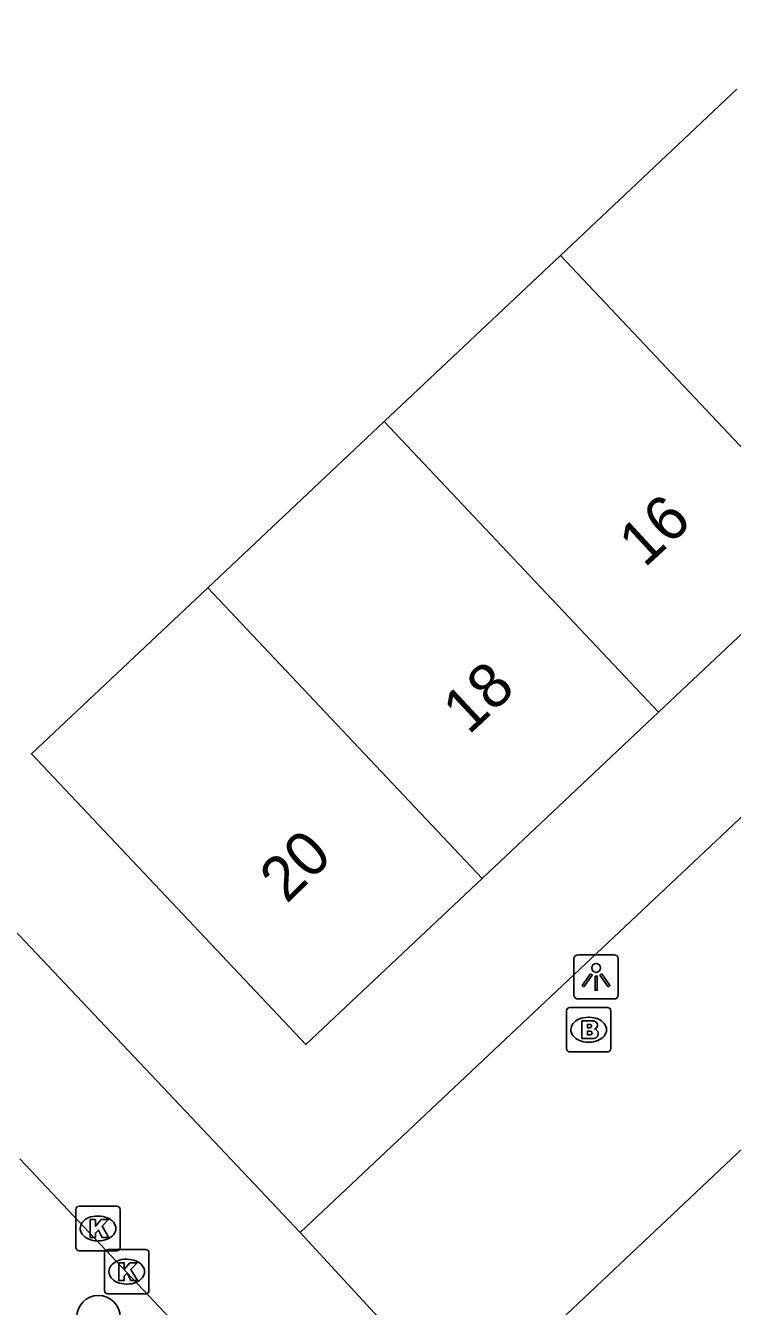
# Model space of a CAD drawing. Extents: x 162542 to 163144, y 380786 to 381511.
# Drawn here: x 162896.16 to 162912.05, y 381257.93 to 381286.74 of the extents above; entities that cross this region are included whole.
import ezdxf

# ---------------------------------------------------------------- set-up
doc = ezdxf.new("R2010")
doc.units = 0
for name, color, linetype in [('IMGEO_Boom', 7, 'Continuous'), ('IMGEO_Brandkraan', 7, 'Continuous'), ('IMGEO_Kolk', 7, 'Continuous'), ('IMGEO_Lichtpunt', 7, 'Continuous'), ('IMGEO_Muur', 7, 'Continuous'), ('IMGEO_Pand', 7, 'Continuous'), ('IMGEO_Pand_nummerreeks', 7, 'Continuous'), ('IMGEO_Rijbaan_lokaal_open', 7, 'Continuous'), ('IMGEO_Voetpad_open', 7, 'Continuous')]:
    doc.layers.add(name, color=color, linetype=linetype)

msp = doc.modelspace()

# ---------------------------------------------------------------- linework, layer by layer
at = {"layer": 'IMGEO_Boom'}
msp.add_circle((162897.793, 381257.682), 0.489, dxfattribs=at)
at = {"layer": 'IMGEO_Brandkraan'}
for p, q in [((162908.395, 381264.651), (162909.247, 381264.651)), ((162908.32, 381263.725), (162908.32, 381264.577)), ((162908.808, 381264.431), (162908.833, 381264.431)), ((162909.321, 381264.577), (162909.321, 381263.725)), ((162908.831, 381263.871), (162908.806, 381263.871)), ((162909.247, 381263.651), (162908.395, 381263.651))]:
    msp.add_line(p, q, dxfattribs=at)
for points in [[(162908.395, 381264.651), (162909.247, 381264.651)], [(162908.32, 381263.725), (162908.32, 381264.577)], [(162908.668, 381264.351), (162908.668, 381263.951), (162908.881, 381263.951)], [(162908.899, 381264.351), (162908.668, 381264.351)], [(162909.321, 381264.577), (162909.321, 381263.725)], [(162908.847, 381264.27), (162908.793, 381264.27), (162908.793, 381264.194)], [(162908.793, 381264.194), (162908.846, 381264.194)], [(162908.855, 381264.118), (162908.793, 381264.118), (162908.793, 381264.037)], [(162908.793, 381264.037), (162908.855, 381264.037)], [(162909.247, 381263.651), (162908.395, 381263.651)]]:
    msp.add_lwpolyline(points, dxfattribs=at)
for centre, radius, start, end in [((162908.397, 381264.575), 0.0765, 91.552, 178.448), ((162908.397, 381264.575), 0.0765, 91.552, 178.448), ((162909.245, 381264.575), 0.0765, 1.552, 88.448), ((162909.245, 381264.575), 0.0765, 1.552, 88.448), ((162908.903, 381264.206), 0.145, 59.4692, 91.5367), ((162908.848, 381264.232), 0.0379, 267.8285, 90.9355), ((162908.856, 381264.077), 0.0404, 269.8759, 90.5077), ((162908.928, 381264.253), 0.0922, 285.5137, 58.1501), ((162908.933, 381264.061), 0.105, 301.3115, 78.989), ((162908.887, 381264.202), 0.251, 268.6676, 293.5347), ((162908.397, 381263.727), 0.0765, 181.552, 268.448), ((162908.397, 381263.727), 0.0765, 181.552, 268.448), ((162909.245, 381263.727), 0.0765, 271.552, 358.448), ((162909.245, 381263.727), 0.0765, 271.552, 358.448)]:
    msp.add_arc(centre, radius, start, end, dxfattribs=at)
for centre, major_axis, ratio, start_param, end_param in [((162908.807, 381264.151), (-0.387, 0.002), 0.722429, 4.712389, 7.853982), ((162908.832, 381264.151), (-0.39, 0.002), 0.717154, 1.570796, 4.712389)]:
    msp.add_ellipse(centre, major_axis=major_axis, ratio=ratio, start_param=start_param, end_param=end_param, dxfattribs=at)
at = {"layer": 'IMGEO_Kolk'}
for p, q in [((162897.284, 381259.254), (162897.284, 381260.106)), ((162897.359, 381260.18), (162898.211, 381260.18)), ((162898.285, 381260.106), (162898.285, 381259.254)), ((162897.772, 381259.96), (162897.797, 381259.96)), ((162898.211, 381259.18), (162897.359, 381259.18)), ((162897.795, 381259.4), (162897.77, 381259.4)), ((162898.005, 381259.208), (162898.857, 381259.208)), ((162897.93, 381258.282), (162897.93, 381259.134)), ((162898.418, 381258.988), (162898.443, 381258.988)), ((162898.931, 381259.134), (162898.931, 381258.282)), ((162898.441, 381258.428), (162898.416, 381258.428)), ((162898.857, 381258.208), (162898.005, 381258.208))]:
    msp.add_line(p, q, dxfattribs=at)
for points in [[(162897.284, 381259.254), (162897.284, 381260.106)], [(162897.359, 381260.18), (162898.211, 381260.18)], [(162898.285, 381260.106), (162898.285, 381259.254)], [(162897.605, 381259.88), (162897.728, 381259.88), (162897.728, 381259.729), (162897.858, 381259.88), (162898.022, 381259.88), (162897.876, 381259.729), (162898.029, 381259.48), (162897.877, 381259.48), (162897.792, 381259.644), (162897.728, 381259.577), (162897.728, 381259.48), (162897.605, 381259.48), (162897.605, 381259.88)], [(162898.211, 381259.18), (162897.359, 381259.18)], [(162898.005, 381259.208), (162898.857, 381259.208)], [(162897.93, 381258.282), (162897.93, 381259.134)], [(162898.251, 381258.908), (162898.374, 381258.908), (162898.374, 381258.757), (162898.504, 381258.908), (162898.668, 381258.908), (162898.522, 381258.757), (162898.675, 381258.508), (162898.523, 381258.508), (162898.438, 381258.672), (162898.374, 381258.605), (162898.374, 381258.508), (162898.251, 381258.508), (162898.251, 381258.908)], [(162898.931, 381259.134), (162898.931, 381258.282)], [(162898.857, 381258.208), (162898.005, 381258.208)]]:
    msp.add_lwpolyline(points, dxfattribs=at)
for centre, start, end in [((162897.361, 381260.104), 91.552, 178.448), ((162897.361, 381260.104), 91.552, 178.448), ((162898.209, 381260.104), 1.552, 88.448), ((162898.209, 381260.104), 1.552, 88.448), ((162897.361, 381259.256), 181.552, 268.448), ((162897.361, 381259.256), 181.552, 268.448), ((162898.007, 381259.132), 91.552, 178.448), ((162898.007, 381259.132), 91.552, 178.448), ((162898.209, 381259.256), 271.552, 358.448), ((162898.209, 381259.256), 271.552, 358.448), ((162898.855, 381259.132), 1.552, 88.448), ((162898.855, 381259.132), 1.552, 88.448), ((162898.007, 381258.284), 181.552, 268.448), ((162898.007, 381258.284), 181.552, 268.448), ((162898.855, 381258.284), 271.552, 358.448), ((162898.855, 381258.284), 271.552, 358.448)]:
    msp.add_arc(centre, 0.0765, start, end, dxfattribs=at)
for centre, major_axis, ratio, start_param, end_param in [((162897.771, 381259.68), (-0.387, 0.002), 0.722429, 4.712389, 7.853982), ((162897.796, 381259.68), (-0.39, 0.002), 0.717154, 1.570796, 4.712389), ((162898.417, 381258.708), (-0.387, 0.002), 0.722429, 4.712389, 7.853982), ((162898.442, 381258.708), (-0.39, 0.002), 0.717154, 1.570796, 4.712389)]:
    msp.add_ellipse(centre, major_axis=major_axis, ratio=ratio, start_param=start_param, end_param=end_param, dxfattribs=at)
at = {"layer": 'IMGEO_Lichtpunt'}
for p, q in [((162909.391, 381265.838), (162908.583, 381265.838)), ((162909.391, 381265.838), (162908.583, 381265.838)), ((162908.489, 381265.743), (162908.489, 381264.936)), ((162908.489, 381265.743), (162908.489, 381264.936)), ((162909.485, 381264.936), (162909.485, 381265.743)), ((162909.485, 381264.936), (162909.485, 381265.743)), ((162908.583, 381264.842), (162909.391, 381264.842)), ((162908.583, 381264.842), (162909.391, 381264.842))]:
    msp.add_line(p, q, dxfattribs=at)
for points in [[(162908.863, 381265.407), (162908.902, 381265.379), (162908.714, 381265.117), (162908.676, 381265.144), (162908.863, 381265.407)], [(162908.965, 381265.359), (162909.012, 381265.359), (162909.012, 381265.037), (162908.965, 381265.037), (162908.965, 381265.359)], [(162909.075, 381265.379), (162909.113, 381265.406), (162909.3, 381265.144), (162909.261, 381265.116), (162909.075, 381265.379)]]:
    msp.add_lwpolyline(points, dxfattribs=at)
msp.add_circle((162908.988, 381265.541), 0.0994, dxfattribs=at)
for centre, start, end in [((162908.583, 381265.743), 90, 180), ((162908.583, 381265.743), 90, 180), ((162909.391, 381265.743), 0, 90), ((162909.391, 381265.743), 0, 90), ((162908.583, 381264.936), 180, 270), ((162908.583, 381264.936), 180, 270), ((162909.391, 381264.936), 270, 0), ((162909.391, 381264.936), 270, 360)]:
    msp.add_arc(centre, 0.0946, start, end, dxfattribs=at)
at = {"layer": 'IMGEO_Muur'}
for points in [[(162902.331, 381259.587), (162950.027, 381304.513)], [(162889.625, 381273.425), (162889.429, 381273.239), (162902.331, 381259.587)]]:
    msp.add_lwpolyline(points, dxfattribs=at)
at = {"layer": 'IMGEO_Pand'}
for points in [[(162912.152, 381285.308), (162908.186, 381281.57)], [(162908.186, 381281.57), (162904.22, 381277.832)], [(162914.358, 381275.029), (162908.186, 381281.57)], [(162904.22, 381277.832), (162900.254, 381274.094)], [(162910.392, 381271.291), (162904.22, 381277.832)], [(162910.392, 381271.291), (162914.358, 381275.029)], [(162900.254, 381274.094), (162896.288, 381270.356), (162902.459, 381263.815), (162906.425, 381267.553)], [(162900.254, 381274.094), (162906.425, 381267.553)], [(162906.425, 381267.553), (162910.392, 381271.291)], [(162908.191, 381257.623), (162915.467, 381264.485)]]:
    msp.add_lwpolyline(points, dxfattribs=at)
at = {"layer": 'IMGEO_Rijbaan_lokaal_open'}
for points in [[(162959.44, 381313.384), (162950.027, 381304.513), (162902.331, 381259.587)], [(162906.029, 381255.574), (162902.331, 381259.587)]]:
    msp.add_lwpolyline(points, dxfattribs=at)
at = {"layer": 'IMGEO_Voetpad_open'}
for points in [[(162902.331, 381259.587), (162889.429, 381273.239), (162889.625, 381273.425), (162888.308, 381274.789)], [(162896.025, 381261.248), (162900.978, 381255.987)]]:
    msp.add_lwpolyline(points, dxfattribs=at)

# ---------------------------------------------------------------- texts
at = {"layer": 'IMGEO_Pand_nummerreeks'}
for s, rotation, p in [('16', 42.6829, (162910.079, 381274.528)), ('18', 43.0021, (162906.122, 381270.769)), ('20', 44.326, (162902.029, 381266.972))]:
    msp.add_text(s, height=1, rotation=rotation, dxfattribs=at).set_placement(p)

doc.saveas('drawing.dxf')
